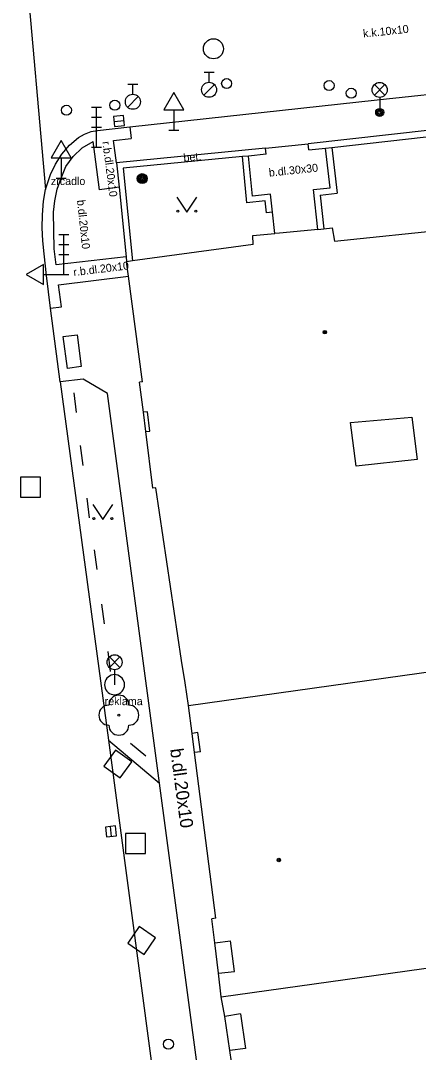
# Model space of a CAD drawing. Extents: x -600309 to -598967, y -1161267 to -1160292.
# Drawn here: x -599139.9 to -599120, y -1160470.8 to -1160419.3 of the extents above; entities that cross this region are included whole.
import ezdxf

# ---------------------------------------------------------------- set-up
doc = ezdxf.new("R2010")
doc.units = 0
for name, color, linetype in [('Level 10', 7, 'Continuous'), ('Level 11', 7, 'Continuous'), ('Level 22', 7, 'Continuous'), ('Level 25', 7, 'Continuous'), ('Level 26', 7, 'Continuous'), ('Level 27', 7, 'Continuous'), ('Level 28', 7, 'Continuous'), ('Level 31', 7, 'Continuous'), ('Level 33', 7, 'Continuous'), ('Level 34', 7, 'Continuous'), ('Level 36', 7, 'Continuous'), ('Level 39', 7, 'Continuous'), ('Level 40', 7, 'Continuous'), ('Level 42', 7, 'Continuous'), ('Level 5', 7, 'Continuous'), ('Level 6', 7, 'Continuous'), ('Level 7', 7, 'Continuous'), ('Level 9', 7, 'Continuous')]:
    doc.layers.add(name, color=color, linetype=linetype)

msp = doc.modelspace()

# ---------------------------------------------------------------- linework, layer by layer
at = {"layer": 'Level 10'}
for points in [[(-599136.08, -1160424.76), (-599134.47, -1160424.58), (-599122.11, -1160423.23), (-599103.37, -1160421.23)], [(-599137.03, -1160425.12), (-599136.73, -1160424.95), (-599136.41, -1160424.82), (-599136.08, -1160424.76)], [(-599138.19, -1160426.44), (-599137.87, -1160425.94), (-599137.48, -1160425.5), (-599137.03, -1160425.12)], [(-599138.44, -1160426.97), (-599138.19, -1160426.44)], [(-599138.83, -1160428.97), (-599138.78, -1160428.29), (-599138.68, -1160427.72), (-599138.65, -1160427.62), (-599138.44, -1160426.97)], [(-599138.76, -1160430.92), (-599138.82, -1160430.27), (-599138.85, -1160429.62), (-599138.83, -1160428.97)], [(-599138.64, -1160432.01), (-599138.76, -1160430.92)], [(-599137.95, -1160437.32), (-599138.43, -1160433.65), (-599138.64, -1160432.01)], [(-599137.95, -1160437.32), (-599135.53, -1160455.23)], [(-599135.53, -1160455.23), (-599132.98, -1160457.37)], [(-599129.63, -1160482.42), (-599132.98, -1160457.37)]]:
    msp.add_lwpolyline(points, dxfattribs=at)
at = {"layer": 'Level 11'}
for points in [[(-599139.67, -1160416.6), (-599138.68, -1160427.72)], [(-599134.47, -1160424.58), (-599134.4, -1160425.16)], [(-599137.91, -1160427.14), (-599137.67, -1160426.57), (-599137.31, -1160426.06), (-599136.85, -1160425.63), (-599136.31, -1160425.32)], [(-599135.01, -1160427.6), (-599135.99, -1160427.73), (-599136.31, -1160425.32)], [(-599135.14, -1160426.38), (-599135.28, -1160425.27), (-599134.4, -1160425.16)], [(-599127.68, -1160425.65), (-599125.55, -1160425.43)], [(-599138.29, -1160428.85), (-599138.22, -1160428.27), (-599138.1, -1160427.7), (-599137.91, -1160427.14)], [(-599134.65, -1160431.08), (-599138.16, -1160431.48), (-599138.26, -1160430.68), (-599138.29, -1160428.85)], [(-599127.22, -1160429.91), (-599127.33, -1160428.84)], [(-599137.88, -1160433.57), (-599138.04, -1160432.48), (-599134.53, -1160432.04)], [(-599138.43, -1160433.65), (-599137.88, -1160433.57)], [(-599132.98, -1160457.37), (-599135.58, -1160437.91), (-599136.81, -1160437.19), (-599137.95, -1160437.32)], [(-599123.43, -1160439.36), (-599120.37, -1160439.09), (-599120.1, -1160441.21), (-599123.15, -1160441.54), (-599123.43, -1160439.36)], [(-599135.53, -1160455.23), (-599131.86, -1160482.89)]]:
    msp.add_lwpolyline(points, dxfattribs=at)
at = {"layer": 'Level 22'}
msp.add_circle((-599135.02, -1160453.98), 0.05, dxfattribs=at)
for centre, start, end in [((-599135.02, -1160453.48), 0, 180), ((-599135.52, -1160453.98), 90, 270), ((-599134.52, -1160453.98), 270, 90), ((-599135.02, -1160454.48), 180, 0)]:
    msp.add_arc(centre, 0.5, start, end, dxfattribs=at)
at = {"layer": 'Level 25'}
msp.add_lwpolyline([(-599134.734, -1160452.456), (-599134.7416, -1160452.3692), (-599134.7642, -1160452.285), (-599134.801, -1160452.206), (-599134.851, -1160452.1346), (-599134.9126, -1160452.073), (-599134.984, -1160452.023), (-599135.063, -1160451.9862), (-599135.1472, -1160451.9636), (-599135.234, -1160451.956), (-599135.3208, -1160451.9636), (-599135.405, -1160451.9862), (-599135.484, -1160452.023), (-599135.5554, -1160452.073), (-599135.617, -1160452.1346), (-599135.667, -1160452.206), (-599135.7038, -1160452.285), (-599135.7264, -1160452.3692), (-599135.734, -1160452.456), (-599135.7264, -1160452.5428), (-599135.7038, -1160452.627), (-599135.667, -1160452.706), (-599135.617, -1160452.7774), (-599135.5554, -1160452.839), (-599135.484, -1160452.889), (-599135.405, -1160452.9258), (-599135.3208, -1160452.9484), (-599135.234, -1160452.956), (-599135.1472, -1160452.9484), (-599135.063, -1160452.9258), (-599134.984, -1160452.889), (-599134.9126, -1160452.839), (-599134.851, -1160452.7774), (-599134.801, -1160452.706), (-599134.7642, -1160452.627), (-599134.7416, -1160452.5428), (-599134.734, -1160452.456)], dxfattribs=at)
for radius in [0.25, 0.2, 0.15, 0.1, 0.05]:
    msp.add_circle((-599133.85, -1160427.17), radius, dxfattribs=at)
at = {"layer": 'Level 26'}
msp.add_lwpolyline([(-599137.59, -1160436.65), (-599137.8, -1160435.06), (-599137.1, -1160434.97), (-599136.9, -1160436.56), (-599137.59, -1160436.65)], dxfattribs=at)
for points in [[(-599139.93, -1160443.08), (-599138.93, -1160443.08), (-599138.93, -1160442.08), (-599139.93, -1160442.08)], [(-599134.9543, -1160457.1176), (-599134.3724, -1160456.3043), (-599135.1857, -1160455.7224), (-599135.7676, -1160456.5357)], [(-599134.68, -1160460.9), (-599133.68, -1160460.9), (-599133.68, -1160459.9), (-599134.68, -1160459.9)], [(-599133.1849, -1160465.1104), (-599134.0096, -1160464.5449), (-599134.5751, -1160465.3696), (-599133.7504, -1160465.9351)]]:
    msp.add_lwpolyline(points, close=True, dxfattribs=at)
at = {"layer": 'Level 27'}
for p, q in [((-599135.2591, -1160424.3114), (-599134.7609, -1160424.2686)), ((-599135.3819, -1160460.0384), (-599135.4381, -1160459.5416))]:
    msp.add_line(p, q, dxfattribs=at)
for points in [[(-599135.2376, -1160424.5605), (-599134.7395, -1160424.5176), (-599134.7824, -1160424.0195), (-599135.2805, -1160424.0624)], [(-599135.1335, -1160460.0103), (-599135.1897, -1160459.5135), (-599135.6865, -1160459.5697), (-599135.6303, -1160460.0665)]]:
    msp.add_lwpolyline(points, close=True, dxfattribs=at)
msp.add_circle((-599130.29, -1160420.68), 0.5, dxfattribs=at)
at = {"layer": 'Level 28'}
for p, q in [((-599130.76, -1160421.855), (-599130.26, -1160421.855)), ((-599130.51, -1160422.355), (-599130.51, -1160421.855)), ((-599134.57, -1160422.455), (-599134.07, -1160422.455)), ((-599134.32, -1160422.955), (-599134.32, -1160422.455)), ((-599130.768, -1160423.002), (-599130.238, -1160422.472)), ((-599134.578, -1160423.602), (-599134.048, -1160423.072))]:
    msp.add_line(p, q, dxfattribs=at)
for centre, radius in [((-599130.51, -1160422.73), 0.375), ((-599124.51, -1160422.52), 0.25), ((-599135.22, -1160423.5), 0.25), ((-599134.32, -1160423.33), 0.375), ((-599137.64, -1160423.75), 0.25), ((-599132.54, -1160470.42), 0.25)]:
    msp.add_circle(centre, radius, dxfattribs=at)
at = {"layer": 'Level 31'}
for centre in [(-599129.63, -1160422.42), (-599123.4, -1160422.9)]:
    msp.add_circle(centre, 0.25, dxfattribs=at)
at = {"layer": 'Level 33'}
for p, q in [((-599122.245, -1160423), (-599121.715, -1160422.47)), ((-599122.245, -1160422.47), (-599121.715, -1160423)), ((-599121.98, -1160423.11), (-599121.98, -1160423.86)), ((-599136.39, -1160423.59), (-599135.89, -1160423.59)), ((-599136.14, -1160425.59), (-599136.14, -1160423.59)), ((-599136.39, -1160424.09), (-599135.89, -1160424.09)), ((-599136.39, -1160424.59), (-599135.89, -1160424.59)), ((-599136.39, -1160425.59), (-599135.89, -1160425.59)), ((-599138.02, -1160429.96), (-599137.52, -1160429.96)), ((-599137.77, -1160431.96), (-599137.77, -1160429.96)), ((-599138.02, -1160430.46), (-599137.52, -1160430.46)), ((-599138.02, -1160430.96), (-599137.52, -1160430.96)), ((-599138.02, -1160431.96), (-599137.52, -1160431.96)), ((-599135.495, -1160451.6), (-599134.965, -1160451.07)), ((-599135.495, -1160451.07), (-599134.965, -1160451.6)), ((-599135.23, -1160451.71), (-599135.23, -1160452.46))]:
    msp.add_line(p, q, dxfattribs=at)
for centre, radius in [((-599121.98, -1160422.735), 0.375), ((-599121.98, -1160423.86), 0.2), ((-599121.98, -1160423.86), 0.1445), ((-599121.98, -1160423.86), 0.0876), ((-599135.23, -1160451.335), 0.375)]:
    msp.add_circle(centre, radius, dxfattribs=at)
at = {"layer": 'Level 34'}
for p, q in [((-599132.27, -1160423.732), (-599132.27, -1160424.75)), ((-599132.52, -1160424.75), (-599132.02, -1160424.75)), ((-599137.91, -1160426.122), (-599137.91, -1160427.14)), ((-599138.16, -1160427.14), (-599137.66, -1160427.14)), ((-599138.788, -1160431.96), (-599137.77, -1160431.96))]:
    msp.add_line(p, q, dxfattribs=at)
for points in [[(-599132.77, -1160423.732), (-599131.77, -1160423.732), (-599132.27, -1160422.866)], [(-599138.41, -1160426.122), (-599137.41, -1160426.122), (-599137.91, -1160425.256)], [(-599138.788, -1160432.46), (-599138.788, -1160431.46), (-599139.654, -1160431.96)]]:
    msp.add_lwpolyline(points, close=True, dxfattribs=at)
at = {"layer": 'Level 36'}
for points in [[(-599132.12, -1160428.09), (-599131.62, -1160428.84), (-599131.12, -1160428.09)], [(-599136.32, -1160443.46), (-599135.82, -1160444.21), (-599135.32, -1160443.46)]]:
    msp.add_lwpolyline(points, dxfattribs=at)
for centre in [(-599132.0702, -1160428.7898), (-599131.1708, -1160428.7898), (-599136.2702, -1160444.1598), (-599135.3708, -1160444.1598)]:
    msp.add_circle(centre, 0.05, dxfattribs=at)
at = {"layer": 'Level 39'}
for centre, radius in [((-599124.7199, -1160434.84), 0.09), ((-599124.7199, -1160434.84), 0.0398), ((-599127.02, -1160461.2199), 0.09), ((-599127.02, -1160461.2199), 0.0398)]:
    msp.add_circle(centre, radius, dxfattribs=at)
at = {"layer": 'Level 5'}
for points in [[(-599124.23, -1160430.29), (-599112.68, -1160429.1)], [(-599128.32, -1160430.01), (-599127.22, -1160429.91)], [(-599126.99, -1160429.89), (-599127.22, -1160429.91)], [(-599125.4, -1160429.74), (-599126.99, -1160429.89)], [(-599125.07, -1160429.71), (-599125.4, -1160429.74)], [(-599125.07, -1160429.71), (-599124.77, -1160429.67)], [(-599124.77, -1160429.67), (-599124.36, -1160429.62)], [(-599124.36, -1160429.62), (-599124.23, -1160430.29)], [(-599128.31, -1160430.46), (-599134.33, -1160431.28), (-599134.63, -1160431.32)], [(-599128.31, -1160430.46), (-599128.32, -1160430.01)], [(-599133.83, -1160437.32), (-599134.53, -1160432.04), (-599134.63, -1160431.32)], [(-599133.83, -1160437.32), (-599133.98, -1160437.34)], [(-599133.79, -1160438.84), (-599133.98, -1160437.34)], [(-599133.59, -1160438.82), (-599133.79, -1160438.84)], [(-599133.67, -1160439.81), (-599133.79, -1160438.84)], [(-599133.47, -1160439.78), (-599133.59, -1160438.82)], [(-599133.67, -1160439.81), (-599133.47, -1160439.78)], [(-599133.32, -1160442.64), (-599133.67, -1160439.81)], [(-599133.17, -1160442.62), (-599133.32, -1160442.64)], [(-599131.88, -1160451.25), (-599133.17, -1160442.62)], [(-599131.71, -1160452.36), (-599131.88, -1160451.25)], [(-599131.54, -1160453.5), (-599119.06, -1160451.75)], [(-599131.54, -1160453.5), (-599131.71, -1160452.36)], [(-599131.36, -1160454.89), (-599131.54, -1160453.5)], [(-599131.07, -1160454.85), (-599131.36, -1160454.89)], [(-599131.24, -1160455.85), (-599131.36, -1160454.89)], [(-599130.94, -1160455.81), (-599131.07, -1160454.85)], [(-599130.94, -1160455.81), (-599131.24, -1160455.85)], [(-599130.17, -1160464.13), (-599131.24, -1160455.85)], [(-599130.17, -1160464.13), (-599130.37, -1160464.16)], [(-599130.22, -1160465.35), (-599130.37, -1160464.16)], [(-599130.22, -1160465.35), (-599129.43, -1160465.25)], [(-599130.04, -1160466.88), (-599130.22, -1160465.35)], [(-599129.24, -1160466.79), (-599129.43, -1160465.25)], [(-599129.9, -1160468.05), (-599114.4099, -1160465.89)], [(-599130.04, -1160466.88), (-599129.24, -1160466.79)], [(-599129.72, -1160469.03), (-599129.9, -1160468.05), (-599130.04, -1160466.88)], [(-599128.93, -1160468.91), (-599129.72, -1160469.03)], [(-599129.47, -1160470.74), (-599129.72, -1160469.03)], [(-599128.93, -1160468.91), (-599128.68, -1160470.63)], [(-599128.68, -1160470.63), (-599129.47, -1160470.74)], [(-599129.3, -1160471.87), (-599129.47, -1160470.74)]]:
    msp.add_lwpolyline(points, dxfattribs=at)
at = {"layer": 'Level 6'}
for points in [[(-599125.4, -1160429.74), (-599126.99, -1160429.89)], [(-599133.47, -1160439.78), (-599133.59, -1160438.82)], [(-599131.71, -1160452.36), (-599131.88, -1160451.25)], [(-599130.94, -1160455.81), (-599131.07, -1160454.85)], [(-599129.24, -1160466.79), (-599129.43, -1160465.25)], [(-599128.93, -1160468.91), (-599128.68, -1160470.63)]]:
    msp.add_lwpolyline(points, dxfattribs=at)
at = {"layer": 'Level 7'}
for points in [[(-599112.94, -1160424.02), (-599113.2, -1160424.05), (-599125.55, -1160425.43)], [(-599125.52, -1160425.73), (-599124.68, -1160425.64), (-599124.37, -1160425.61), (-599113.17, -1160424.35)], [(-599127.68, -1160425.65), (-599135.14, -1160426.38)], [(-599127.65, -1160425.95), (-599127.68, -1160425.65)], [(-599125.52, -1160425.73), (-599125.55, -1160425.43)], [(-599124.45, -1160427.63), (-599124.68, -1160425.64)], [(-599124.37, -1160425.61), (-599124.11, -1160427.9)], [(-599127.65, -1160425.95), (-599128.53, -1160426.04), (-599128.84, -1160426.07), (-599134.81, -1160426.65)], [(-599128.62, -1160428.38), (-599128.84, -1160426.07)], [(-599128.34, -1160428.04), (-599128.53, -1160426.04)], [(-599135.14, -1160426.38), (-599135.01, -1160427.6), (-599134.65, -1160431.08), (-599134.63, -1160431.32)], [(-599134.81, -1160426.65), (-599134.33, -1160431.28)], [(-599125.29, -1160427.72), (-599124.45, -1160427.63)], [(-599125.07, -1160429.71), (-599125.29, -1160427.72)], [(-599124.96, -1160428), (-599124.11, -1160427.9)], [(-599127.7, -1160428.28), (-599128.62, -1160428.38)], [(-599127.43, -1160427.94), (-599128.34, -1160428.04)], [(-599127.63, -1160428.87), (-599127.7, -1160428.28)], [(-599127.33, -1160428.84), (-599127.43, -1160427.94)], [(-599124.96, -1160428), (-599124.77, -1160429.67)], [(-599127.33, -1160428.84), (-599127.63, -1160428.87)]]:
    msp.add_lwpolyline(points, dxfattribs=at)
at = {"layer": 'Level 9'}
for points in [[(-599137.14, -1160438.86), (-599137.26, -1160437.87)], [(-599136.8, -1160441.51), (-599136.93, -1160440.51)], [(-599136.48, -1160444.12), (-599136.6, -1160443.13)], [(-599136.1, -1160446.7), (-599136.24, -1160445.71)], [(-599135.73, -1160449.42), (-599135.87, -1160448.43)], [(-599135.44, -1160451.79), (-599135.56, -1160450.8)], [(-599133.67, -1160456.03), (-599134.44, -1160455.39)]]:
    msp.add_lwpolyline(points, dxfattribs=at)

# ---------------------------------------------------------------- texts
at = {"layer": 'Level 40'}
for s, height, rotation, p in [('k.k.10x10', 0.4, 6.09941, (-599122.79, -1160420.12)), ('r.b.dl.20x10', 0.4, 277.61742, (-599135.85, -1160425.33)), ('bet.', 0.4, 6.09941, (-599131.77, -1160426.33)), ('b.dl.30x30', 0.4, 6, (-599127.5, -1160427.07)), ('b.dl.20x10', 0.4, 276, (-599137.11, -1160428.25)), ('r.b.dl.20x10', 0.4, 7, (-599137.27, -1160432.04)), ('b.dl.20x10', 0.65, 277.61742, (-599132.46, -1160455.68))]:
    msp.add_text(s, height=height, rotation=rotation, dxfattribs=at).set_placement(p)
at = {"layer": 'Level 42'}
for s, p in [('zrcadlo', (-599138.42, -1160427.49)), ('reklama', (-599135.73, -1160453.48))]:
    msp.add_text(s, height=0.4, dxfattribs=at).set_placement(p)

doc.saveas('drawing.dxf')
